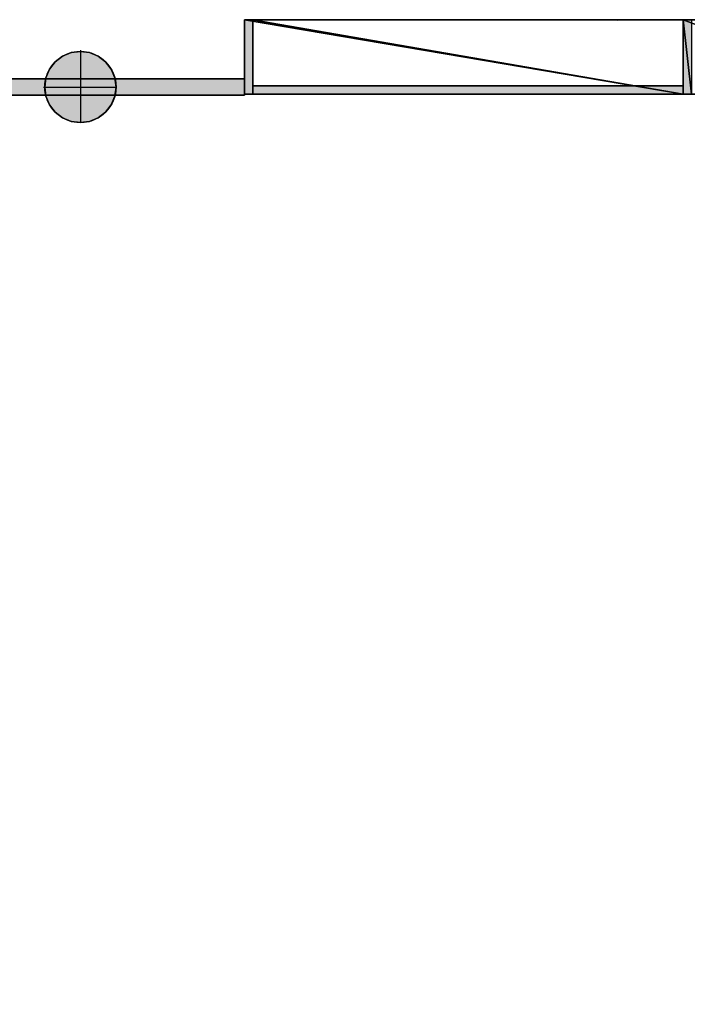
# Model space of a CAD drawing. Header units: inches. Extents: x 15 to 546804, y -66 to 267312.
# Tile 350 of 478: x 436100 to 440134, y 123509 to 129463. Entities that reach past the tile are written whole.
import ezdxf

# ---------------------------------------------------------------- set-up
doc = ezdxf.new("R2010")
doc.units = ezdxf.units.IN
doc.header["$MEASUREMENT"] = 0

msp = doc.modelspace()

# ---------------------------------------------------------------- hatches: boundary and pattern name
at = {"lineweight": 20}
h = msp.add_hatch(color=7, dxfattribs=at)
h.dxf.hatch_style = 1
h.paths.add_polyline_path([(437460.3, 129012.4), (437509.1, 129012.4), (437509.1, 129462.7), (437460.3, 129462.7)])
h = msp.add_hatch(color=7, dxfattribs=at)
h.dxf.hatch_style = 1
h.paths.add_polyline_path([(440109.1, 129011.7), (440159.1, 129011.7), (440159.1, 129462.7), (440109.1, 129462.7)])
h = msp.add_hatch(color=7, dxfattribs=at)
h.dxf.hatch_style = 1
h.paths.add_polyline_path([(436467.1, 129271.2), (436467.1, 129055.7), (436682.5, 129055.7, 0.414214)])
h.paths.add_polyline_path([(436467.1, 129271.2, 0.414214), (436251.7, 129055.7), (436467.1, 129055.7)])
h.paths.add_polyline_path([(436467.1, 129055.7), (436251.7, 129055.7, 0.414214), (436467.1, 128840.3)])
h.paths.add_polyline_path([(436682.5, 129055.7), (436467.1, 129055.7), (436467.1, 128840.3, 0.414214)])
h = msp.add_hatch(color=7, dxfattribs=at)
h.dxf.hatch_style = 1
h.paths.add_polyline_path([(436676.7, 129105.7, -0.058615), (436682.5, 129055.7, -0.058635), (436676.6, 129005.7), (437459.1, 129005.7), (437459.1, 129012.7), (437459.1, 129012.7), (437459.1, 129012.7), (437459.1, 129105.7)])
h.paths.add_polyline_path([(436257.6, 129105.7), (435194.1, 129105.7), (435194.1, 129005.7), (436257.6, 129005.7, -0.058635), (436251.7, 129055.7, -0.058615)])
h = msp.add_hatch(color=7, dxfattribs=at)
h.dxf.hatch_style = 1
h.paths.add_polyline_path([(437509.1, 129012.7), (440109.1, 129012.7), (440109.1, 129062.7), (437509.1, 129062.7)])

# ---------------------------------------------------------------- linework, layer by layer
at = {"color": 7}
for p, q in [((437459.1, 129462.7, 3000), (437459.1, 129462.7, 315.8)), ((440109.1, 129462.7, 3000), (437459.1, 129462.7, 3000)), ((437459.1, 129462.7, 315.8), (440109.1, 129462.7, 315.8)), ((437459.1, 129462.7, 3000), (437459.1, 129012.7, 3000)), ((437459.1, 129462.7, 315.8), (437459.1, 129012.7, 315.8)), ((440109.1, 129462.7, 2950), (437509.1, 129462.7, 2950)), ((437509.1, 129462.7, 365.8), (440109.1, 129462.7, 365.8)), ((437509.1, 129462.7, 2950), (437509.1, 129462.7, 365.8)), ((437509.1, 129462.7, 2950), (437509.1, 129012.7, 2950)), ((437509.1, 129462.7, 365.8), (437509.1, 129012.7, 365.8)), ((440109.1, 129462.7, 3000), (440109.1, 129462.7, 2950)), ((440109.1, 129462.7, 365.8), (440109.1, 129462.7, 315.8)), ((440109.1, 129462.7, 2950), (440109.1, 129012.7, 2950)), ((440109.1, 129462.7, 3000), (440109.1, 129012.7, 3000)), ((440109.1, 129462.7, 315.8), (440109.1, 129012.7, 315.8)), ((440109.1, 129462.7, 365.8), (440109.1, 129012.7, 365.8)), ((441309.1, 129462.7, 3000), (440109.1, 129462.7, 3000)), ((440109.1, 129462.7, 315.8), (440159.1, 129462.7, 315.8)), ((440109.1, 129462.7, 3000), (440109.1, 129462.7, 315.8)), ((440109.1, 129462.7, 3000), (440109.1, 129012.7, 3000)), ((440109.1, 129462.7, 315.8), (440109.1, 129012.7, 315.8)), ((436411.3, 129263.8, 0), (436411.3, 129263.8, 7000)), ((436467.1, 129278.7, 0), (436467.1, 129271.2, 0)), ((436467.1, 129271.2, 0), (436467.1, 129271.2, 7000)), ((436467.1, 129271.2, 0), (436467.1, 128840.3, 0)), ((436522.9, 129263.8, 0), (436522.9, 129263.8, 7000)), ((436314.8, 129208.1, 0), (436314.8, 129208.1, 7000)), ((436359.4, 129242.3, 0), (436359.4, 129242.3, 7000)), ((436574.8, 129242.3, 0), (436574.8, 129242.3, 7000)), ((436619.4, 129208.1, 0), (436619.4, 129208.1, 7000)), ((436280.5, 129163.4, 0), (436280.5, 129163.4, 7000)), ((436653.7, 129163.4, 0), (436653.7, 129163.4, 7000)), ((437459.1, 129105.7, 300), (435194.1, 129105.7, 300)), ((437459.1, 129105.7, 3000), (435194.1, 129105.7, 3000)), ((436259, 129111.5, 0), (436259, 129111.5, 7000)), ((436675.2, 129111.5, 0), (436675.2, 129111.5, 7000)), ((437459.1, 129005.7, 300), (437459.1, 129105.7, 300)), ((437459.1, 129005.7, 3000), (437459.1, 129105.7, 3000)), ((437459.1, 129105.7, 300), (437459.1, 129105.7, 3000)), ((436244.1, 129055.7, 0), (436251.7, 129055.7, 0)), ((436251.7, 129055.7, 0), (436251.7, 129055.7, 7000)), ((436251.7, 129055.7, 0), (436682.5, 129055.7, 0)), ((436682.5, 129055.7, 0), (436682.5, 129055.7, 7000)), ((440109.1, 129012.7, 3000), (437459.1, 129012.7, 3000)), ((437459.1, 129012.7, 3000), (437459.1, 129012.7, 315.8)), ((437459.1, 129012.7, 315.8), (440109.1, 129012.7, 315.8)), ((437509.1, 129062.7, 365.8), (440109.1, 129062.7, 365.8)), ((440109.1, 129062.7, 2950), (437509.1, 129062.7, 2950)), ((437509.1, 129062.7, 2950), (437509.1, 129062.7, 365.8)), ((440109.1, 129012.7, 2950), (437509.1, 129012.7, 2950)), ((437509.1, 129012.7, 365.8), (440109.1, 129012.7, 365.8)), ((437509.1, 129012.7, 2950), (437509.1, 129012.7, 365.8)), ((440109.1, 129062.7, 365.8), (440109.1, 129062.7, 2950)), ((440109.1, 129012.7, 3000), (440109.1, 129012.7, 2950)), ((440109.1, 129012.7, 365.8), (440109.1, 129012.7, 315.8)), ((441309.1, 129012.7, 3000), (440109.1, 129012.7, 3000)), ((440109.1, 129012.7, 3000), (440109.1, 129012.7, 315.8)), ((440109.1, 129012.7, 315.8), (440159.1, 129012.7, 315.8)), ((435194.1, 129005.7, 300), (437459.1, 129005.7, 300)), ((435194.1, 129005.7, 3000), (437459.1, 129005.7, 3000)), ((436259, 129000, 0), (436259, 129000, 7000)), ((436675.2, 129000, 0), (436675.2, 129000, 7000)), ((437459.1, 129005.7, 300), (437459.1, 129005.7, 3000)), ((436280.5, 128948, 0), (436280.5, 128948, 7000)), ((436314.8, 128903.4, 0), (436314.8, 128903.4, 7000)), ((436619.4, 128903.4, 0), (436619.4, 128903.4, 7000)), ((436653.7, 128948, 0), (436653.7, 128948, 7000)), ((436359.4, 128869.2, 0), (436359.4, 128869.2, 7000)), ((436411.3, 128847.6, 0), (436411.3, 128847.6, 7000)), ((436467.1, 128840.3, 0), (436467.1, 128840.3, 7000)), ((436522.9, 128847.6, 0), (436522.9, 128847.6, 7000)), ((436574.8, 128869.2, 0), (436574.8, 128869.2, 7000))]:
    msp.add_line(p, q, dxfattribs=at)
at = {"color": 7, "lineweight": 20}
for p, q in [((437509.1, 129462.7), (437460.3, 129462.7)), ((437460.3, 129462.7), (437460.3, 129012.4)), ((437509.1, 129012.4), (437509.1, 129462.7)), ((439715.1, 129455.7, 3000), (439715.1, 129455.7, 3800)), ((440159.1, 129462.7, 315.8), (440109.1, 129462.7, 315.8)), ((440109.1, 129462.7, 315.8), (440109.1, 129011.7, 315.8)), ((437460.3, 129012.4), (437509.1, 129012.4)), ((440109.1, 129062.7, 315.8), (437509.1, 129062.7, 315.8)), ((437509.1, 129062.7, 315.8), (437509.1, 129012.7, 315.8)), ((437509.1, 129012.7, 315.8), (440109.1, 129012.7, 315.8)), ((440109.1, 129012.7, 315.8), (440109.1, 129062.7, 315.8)), ((440109.1, 129011.7, 315.8), (440159.1, 129011.7, 315.8))]:
    msp.add_line(p, q, dxfattribs=at)
at = {"color": 7}
for centre in [(436467.1, 129055.7, 7000), (436467.1, 129055.7, 0)]:
    msp.add_circle(centre, 215.4, dxfattribs=at)
for points, invisible_edges in [([(436359.4, 129242.3, 7000), (436411.3, 129263.8, 0), (436359.4, 129242.3, 0)], 1), ([(436411.3, 129263.8, 0), (436359.4, 129242.3, 7000), (436411.3, 129263.8, 7000)], 1), ([(436359.4, 128869.2, 0), (436359.4, 129242.3, 0), (436411.3, 129263.8, 0)], 13), ([(436359.4, 128869.2, 0), (436411.3, 129263.8, 0), (436411.3, 128847.6, 0)], 3), ([(436359.4, 129242.3, 7000), (436411.3, 128847.6, 7000), (436411.3, 129263.8, 7000)], 3), ([(436411.3, 129263.8, 7000), (436467.1, 129271.2, 0), (436411.3, 129263.8, 0)], 1), ([(436467.1, 129271.2, 0), (436411.3, 129263.8, 7000), (436467.1, 129271.2, 7000)], 1), ([(436411.3, 128847.6, 0), (436411.3, 129263.8, 0), (436467.1, 129271.2, 0)], 13), ([(436411.3, 128847.6, 0), (436467.1, 129271.2, 0), (436467.1, 128840.3, 0)], 3), ([(436411.3, 129263.8, 7000), (436467.1, 128840.3, 7000), (436467.1, 129271.2, 7000)], 3), ([(436411.3, 129263.8, 7000), (436411.3, 128847.6, 7000), (436467.1, 128840.3, 7000)], 13), ([(436467.1, 129271.2, 7000), (436522.9, 129263.8, 0), (436467.1, 129271.2, 0)], 1), ([(436522.9, 129263.8, 0), (436467.1, 129271.2, 7000), (436522.9, 129263.8, 7000)], 1), ([(436467.1, 128840.3, 0), (436467.1, 129271.2, 0), (436522.9, 129263.8, 0)], 13), ([(436467.1, 129271.2, 7000), (436467.1, 128840.3, 7000), (436522.9, 128847.6, 7000)], 13), ([(436467.1, 129271.2, 7000), (436522.9, 128847.6, 7000), (436522.9, 129263.8, 7000)], 3), ([(436467.1, 128840.3, 0), (436522.9, 129263.8, 0), (436522.9, 128847.6, 0)], 3), ([(436522.9, 129263.8, 7000), (436574.8, 129242.3, 0), (436522.9, 129263.8, 0)], 1), ([(436574.8, 129242.3, 0), (436522.9, 129263.8, 7000), (436574.8, 129242.3, 7000)], 1), ([(436522.9, 128847.6, 0), (436522.9, 129263.8, 0), (436574.8, 129242.3, 0)], 13), ([(436522.9, 129263.8, 7000), (436522.9, 128847.6, 7000), (436574.8, 128869.2, 7000)], 13), ([(436522.9, 129263.8, 7000), (436574.8, 128869.2, 7000), (436574.8, 129242.3, 7000)], 3), ([(436280.5, 128948, 0), (436280.5, 129163.4, 0), (436314.8, 129208.1, 0)], 13), ([(436280.5, 128948, 0), (436314.8, 129208.1, 0), (436314.8, 128903.4, 0)], 3), ([(436314.8, 129208.1, 7000), (436280.5, 129163.4, 0), (436280.5, 129163.4, 7000)], 1), ([(436280.5, 129163.4, 0), (436314.8, 129208.1, 7000), (436314.8, 129208.1, 0)], 1), ([(436280.5, 129163.4, 7000), (436314.8, 128903.4, 7000), (436314.8, 129208.1, 7000)], 3), ([(436314.8, 128903.4, 0), (436314.8, 129208.1, 0), (436359.4, 129242.3, 0)], 13), ([(436314.8, 128903.4, 0), (436359.4, 129242.3, 0), (436359.4, 128869.2, 0)], 3), ([(436314.8, 129208.1, 7000), (436359.4, 129242.3, 0), (436314.8, 129208.1, 0)], 1), ([(436359.4, 129242.3, 0), (436314.8, 129208.1, 7000), (436359.4, 129242.3, 7000)], 1), ([(436314.8, 129208.1, 7000), (436359.4, 128869.2, 7000), (436359.4, 129242.3, 7000)], 3), ([(436314.8, 129208.1, 7000), (436314.8, 128903.4, 7000), (436359.4, 128869.2, 7000)], 13), ([(436359.4, 129242.3, 7000), (436359.4, 128869.2, 7000), (436411.3, 128847.6, 7000)], 13), ([(436522.9, 128847.6, 0), (436574.8, 129242.3, 0), (436574.8, 128869.2, 0)], 3), ([(436574.8, 129242.3, 7000), (436619.4, 129208.1, 0), (436574.8, 129242.3, 0)], 1), ([(436619.4, 129208.1, 0), (436574.8, 129242.3, 7000), (436619.4, 129208.1, 7000)], 1), ([(436574.8, 128869.2, 0), (436574.8, 129242.3, 0), (436619.4, 129208.1, 0)], 13), ([(436574.8, 129242.3, 7000), (436574.8, 128869.2, 7000), (436619.4, 128903.4, 7000)], 13), ([(436574.8, 129242.3, 7000), (436619.4, 128903.4, 7000), (436619.4, 129208.1, 7000)], 3), ([(436574.8, 128869.2, 0), (436619.4, 129208.1, 0), (436619.4, 128903.4, 0)], 3), ([(436619.4, 129208.1, 0), (436653.7, 129163.4, 7000), (436653.7, 129163.4, 0)], 1), ([(436653.7, 129163.4, 7000), (436619.4, 129208.1, 0), (436619.4, 129208.1, 7000)], 1), ([(436619.4, 128903.4, 0), (436619.4, 129208.1, 0), (436653.7, 129163.4, 0)], 13), ([(436619.4, 129208.1, 7000), (436619.4, 128903.4, 7000), (436653.7, 128948, 7000)], 13), ([(436619.4, 129208.1, 7000), (436653.7, 128948, 7000), (436653.7, 129163.4, 7000)], 3), ([(436259, 129000, 0), (436259, 129111.5, 0), (436280.5, 129163.4, 0)], 13), ([(436259, 129000, 0), (436280.5, 129163.4, 0), (436280.5, 128948, 0)], 3), ([(436280.5, 129163.4, 7000), (436259, 129111.5, 0), (436259, 129111.5, 7000)], 1), ([(436259, 129111.5, 0), (436280.5, 129163.4, 7000), (436280.5, 129163.4, 0)], 1), ([(436259, 129111.5, 7000), (436280.5, 128948, 7000), (436280.5, 129163.4, 7000)], 3), ([(436280.5, 129163.4, 7000), (436280.5, 128948, 7000), (436314.8, 128903.4, 7000)], 13), ([(436619.4, 128903.4, 0), (436653.7, 129163.4, 0), (436653.7, 128948, 0)], 3), ([(436653.7, 129163.4, 0), (436675.2, 129111.5, 7000), (436675.2, 129111.5, 0)], 1), ([(436675.2, 129111.5, 7000), (436653.7, 129163.4, 0), (436653.7, 129163.4, 7000)], 1), ([(436653.7, 128948, 0), (436653.7, 129163.4, 0), (436675.2, 129111.5, 0)], 13), ([(436653.7, 129163.4, 7000), (436653.7, 128948, 7000), (436675.2, 129000, 7000)], 13), ([(436653.7, 129163.4, 7000), (436675.2, 129000, 7000), (436675.2, 129111.5, 7000)], 3), ([(435194.1, 129105.7, 300), (437459.1, 129105.7, 3000), (437459.1, 129105.7, 300)], 1), ([(437459.1, 129105.7, 3000), (435194.1, 129105.7, 300), (435194.1, 129105.7, 3000)], 1), ([(435194.1, 129005.7, 3000), (437459.1, 129105.7, 3000), (435194.1, 129105.7, 3000)], 1), ([(437459.1, 129105.7, 3000), (435194.1, 129005.7, 3000), (437459.1, 129005.7, 3000)], 1), ([(437459.1, 129105.7, 300), (435194.1, 129005.7, 300), (435194.1, 129105.7, 300)], 1), ([(435194.1, 129005.7, 300), (437459.1, 129105.7, 300), (437459.1, 129005.7, 300)], 1), ([(436259, 129111.5, 0), (436259, 129000, 0), (436251.7, 129055.7, 0)], 1), ([(436259, 129111.5, 7000), (436251.7, 129055.7, 0), (436251.7, 129055.7, 7000)], 1), ([(436251.7, 129055.7, 0), (436259, 129111.5, 7000), (436259, 129111.5, 0)], 1), ([(436259, 129000, 7000), (436259, 129111.5, 7000), (436251.7, 129055.7, 7000)], 1), ([(436259, 129111.5, 7000), (436259, 129000, 7000), (436280.5, 128948, 7000)], 13), ([(436653.7, 128948, 0), (436675.2, 129111.5, 0), (436675.2, 129000, 0)], 3), ([(436675.2, 129111.5, 0), (436682.5, 129055.7, 7000), (436682.5, 129055.7, 0)], 1), ([(436682.5, 129055.7, 7000), (436675.2, 129111.5, 0), (436675.2, 129111.5, 7000)], 1), ([(436675.2, 129000, 0), (436675.2, 129111.5, 0), (436682.5, 129055.7, 0)], 1), ([(436675.2, 129111.5, 7000), (436675.2, 129000, 7000), (436682.5, 129055.7, 7000)], 1), ([(437459.1, 129105.7, 300), (437459.1, 129005.7, 3000), (437459.1, 129005.7, 300)], 1), ([(437459.1, 129005.7, 3000), (437459.1, 129105.7, 300), (437459.1, 129105.7, 3000)], 1), ([(436251.7, 129055.7, 7000), (436259, 129000, 0), (436259, 129000, 7000)], 1), ([(436259, 129000, 0), (436251.7, 129055.7, 7000), (436251.7, 129055.7, 0)], 1), ([(436682.5, 129055.7, 0), (436675.2, 129000, 7000), (436675.2, 129000, 0)], 1), ([(436675.2, 129000, 7000), (436682.5, 129055.7, 0), (436682.5, 129055.7, 7000)], 1), ([(437459.1, 129005.7, 3000), (435194.1, 129005.7, 300), (437459.1, 129005.7, 300)], 1), ([(435194.1, 129005.7, 300), (437459.1, 129005.7, 3000), (435194.1, 129005.7, 3000)], 1), ([(436259, 129000, 7000), (436280.5, 128948, 0), (436280.5, 128948, 7000)], 1), ([(436280.5, 128948, 0), (436259, 129000, 7000), (436259, 129000, 0)], 1), ([(436675.2, 129000, 0), (436653.7, 128948, 7000), (436653.7, 128948, 0)], 1), ([(436653.7, 128948, 7000), (436675.2, 129000, 0), (436675.2, 129000, 7000)], 1), ([(436280.5, 128948, 7000), (436314.8, 128903.4, 0), (436314.8, 128903.4, 7000)], 1), ([(436314.8, 128903.4, 0), (436280.5, 128948, 7000), (436280.5, 128948, 0)], 1), ([(436359.4, 128869.2, 7000), (436314.8, 128903.4, 0), (436359.4, 128869.2, 0)], 1), ([(436314.8, 128903.4, 0), (436359.4, 128869.2, 7000), (436314.8, 128903.4, 7000)], 1), ([(436619.4, 128903.4, 7000), (436574.8, 128869.2, 0), (436619.4, 128903.4, 0)], 1), ([(436574.8, 128869.2, 0), (436619.4, 128903.4, 7000), (436574.8, 128869.2, 7000)], 1), ([(436653.7, 128948, 0), (436619.4, 128903.4, 7000), (436619.4, 128903.4, 0)], 1), ([(436619.4, 128903.4, 7000), (436653.7, 128948, 0), (436653.7, 128948, 7000)], 1), ([(436411.3, 128847.6, 7000), (436359.4, 128869.2, 0), (436411.3, 128847.6, 0)], 1), ([(436359.4, 128869.2, 0), (436411.3, 128847.6, 7000), (436359.4, 128869.2, 7000)], 1), ([(436467.1, 128840.3, 7000), (436411.3, 128847.6, 0), (436467.1, 128840.3, 0)], 1), ([(436411.3, 128847.6, 0), (436467.1, 128840.3, 7000), (436411.3, 128847.6, 7000)], 1), ([(436522.9, 128847.6, 7000), (436467.1, 128840.3, 0), (436522.9, 128847.6, 0)], 1), ([(436467.1, 128840.3, 0), (436522.9, 128847.6, 7000), (436467.1, 128840.3, 7000)], 1), ([(436574.8, 128869.2, 7000), (436522.9, 128847.6, 0), (436574.8, 128869.2, 0)], 1), ([(436522.9, 128847.6, 0), (436574.8, 128869.2, 7000), (436522.9, 128847.6, 7000)], 1)]:
    msp.add_3dface(points, dxfattribs=dict(at, invisible_edges=invisible_edges))
at = {"color": 7, "lineweight": 20}
for points, invisible_edges in [([(437267.1, 121855.7, 300), (430517.1, 125705.7, 300), (430517.1, 129105.7, 300)], 13), ([(437267.1, 121855.7, 300), (442517.1, 129105.7, 300), (437267.1, 107455.7, 300)], 3), ([(437267.1, 107455.7, 300), (442517.1, 129105.7, 300), (442517.1, 127254.3, 300)], 13), ([(442517.1, 127254.3, 300), (450267.1, 107455.7, 300), (437267.1, 107455.7, 300)], 13), ([(416042.1, 121855.7, 300), (417217.1, 125905.7, 300), (437267.1, 121855.7, 300)], 3), ([(437267.1, 121855.7, 300), (420824.2, 125705.7, 300), (430517.1, 125705.7, 300)], 13)]:
    msp.add_3dface(points, dxfattribs=dict(at, invisible_edges=invisible_edges))

# ---------------------------------------------------------------- meshes
at = {"color": 7}
mesh = msp.add_polyface(dxfattribs=at)
corners = [(440109.1, 129462.7, 365.8), (437509.1, 129462.7, 365.8), (440109.1, 129462.7, 315.8), (437459.1, 129462.7, 315.8), (437459.1, 129462.7, 3000), (437509.1, 129462.7, 2950), (440109.1, 129462.7, 2950), (440109.1, 129462.7, 3000)]
mesh.append_faces([[corners[k] for k in face] for face in [(2, 1, 0)]], dxfattribs={"vtx0": -1, "color": 7})
mesh.append_faces([[corners[k] for k in face] for face in [(4, 1, 3)]], dxfattribs={"vtx0": -1, "vtx1": -1, "color": 7})
mesh.append_faces([[corners[k] for k in face] for face in [(7, 6, 4)]], dxfattribs={"vtx1": -1, "color": 7})
mesh.append_faces([[corners[k] for k in face] for face in [(2, 3, 1), (5, 1, 4), (6, 5, 4)]], dxfattribs={"vtx1": -1, "vtx2": -1, "color": 7})
mesh = msp.add_polyface(dxfattribs=at)
corners = [(437459.1, 129462.7, 3000), (440109.1, 129012.7, 3000), (437459.1, 129012.7, 3000), (440109.1, 129462.7, 3000)]
mesh.append_faces([[corners[k] for k in face] for face in [(2, 1, 0), (3, 0, 1)]], dxfattribs={"vtx1": -1, "color": 7})
mesh = msp.add_polyface(dxfattribs=at)
corners = [(437459.1, 129462.7, 3000), (437459.1, 129012.7, 315.8), (437459.1, 129462.7, 315.8), (437459.1, 129012.7, 3000)]
mesh.append_faces([[corners[k] for k in face] for face in [(2, 1, 0), (3, 0, 1)]], dxfattribs={"vtx1": -1, "color": 7})
mesh = msp.add_polyface(dxfattribs=at)
corners = [(440109.1, 129012.7, 315.8), (437459.1, 129462.7, 315.8), (437459.1, 129012.7, 315.8), (440109.1, 129462.7, 315.8)]
mesh.append_faces([[corners[k] for k in face] for face in [(2, 1, 0), (3, 0, 1)]], dxfattribs={"vtx1": -1, "color": 7})
mesh = msp.add_polyface(dxfattribs=at)
corners = [(440109.1, 129012.7, 2950), (437509.1, 129462.7, 2950), (437509.1, 129012.7, 2950), (440109.1, 129462.7, 2950)]
mesh.append_faces([[corners[k] for k in face] for face in [(2, 1, 0), (3, 0, 1)]], dxfattribs={"vtx1": -1, "color": 7})
mesh = msp.add_polyface(dxfattribs=at)
corners = [(437509.1, 129462.7, 365.8), (440109.1, 129012.7, 365.8), (437509.1, 129012.7, 365.8), (440109.1, 129462.7, 365.8)]
mesh.append_faces([[corners[k] for k in face] for face in [(2, 1, 0), (3, 0, 1)]], dxfattribs={"vtx1": -1, "color": 7})
mesh = msp.add_polyface(dxfattribs=at)
corners = [(437509.1, 129012.7, 365.8), (437509.1, 129462.7, 2950), (437509.1, 129462.7, 365.8), (437509.1, 129012.7, 2950)]
mesh.append_faces([[corners[k] for k in face] for face in [(2, 1, 0), (3, 0, 1)]], dxfattribs={"vtx1": -1, "color": 7})
mesh = msp.add_polyface(dxfattribs=at)
corners = [(440109.1, 129012.7, 315.8), (440109.1, 129462.7, 365.8), (440109.1, 129462.7, 315.8), (440109.1, 129012.7, 365.8)]
mesh.append_faces([[corners[k] for k in face] for face in [(2, 1, 0), (3, 0, 1)]], dxfattribs={"vtx1": -1, "color": 7})
mesh = msp.add_polyface(dxfattribs=at)
corners = [(441309.1, 129462.7, 3000), (441259.1, 129462.7, 315.8), (441309.1, 129462.7, 315.8), (441259.1, 129462.7, 2950), (440159.1, 129462.7, 2950), (440109.1, 129462.7, 3000), (440109.1, 129462.7, 315.8), (440159.1, 129462.7, 315.8)]
mesh.append_faces([[corners[k] for k in face] for face in [(3, 0, 1), (4, 0, 3), (5, 4, 6)]], dxfattribs={"vtx0": -1, "vtx1": -1, "color": 7})
mesh.append_faces([[corners[k] for k in face] for face in [(2, 1, 0), (7, 6, 4)]], dxfattribs={"vtx1": -1, "color": 7})
mesh.append_faces([[corners[k] for k in face] for face in [(5, 0, 4)]], dxfattribs={"vtx1": -1, "vtx2": -1, "color": 7})
mesh = msp.add_polyface(dxfattribs=at)
corners = [(440109.1, 129462.7, 3000), (441309.1, 129012.7, 3000), (440109.1, 129012.7, 3000), (441309.1, 129462.7, 3000)]
mesh.append_faces([[corners[k] for k in face] for face in [(2, 1, 0), (3, 0, 1)]], dxfattribs={"vtx1": -1, "color": 7})
mesh = msp.add_polyface(dxfattribs=at)
corners = [(440109.1, 129012.7, 3000), (440109.1, 129462.7, 315.8), (440109.1, 129462.7, 3000), (440109.1, 129012.7, 315.8)]
mesh.append_faces([[corners[k] for k in face] for face in [(2, 1, 0), (3, 0, 1)]], dxfattribs={"vtx1": -1, "color": 7})
mesh = msp.add_polyface(dxfattribs=at)
corners = [(440159.1, 129012.7, 315.8), (440109.1, 129462.7, 315.8), (440109.1, 129012.7, 315.8), (440159.1, 129462.7, 315.8)]
mesh.append_faces([[corners[k] for k in face] for face in [(2, 1, 0), (3, 0, 1)]], dxfattribs={"vtx1": -1, "color": 7})
mesh = msp.add_polyface(dxfattribs=at)
corners = [(440109.1, 129462.7, 2950), (440109.1, 129012.7, 3000), (440109.1, 129462.7, 3000), (440109.1, 129012.7, 2950)]
mesh.append_faces([[corners[k] for k in face] for face in [(2, 1, 0), (3, 0, 1)]], dxfattribs={"vtx1": -1, "color": 7})
mesh = msp.add_polyface(dxfattribs=at)
corners = [(437459.1, 129012.7, 315.8), (437509.1, 129012.7, 365.8), (440109.1, 129012.7, 315.8), (437459.1, 129012.7, 3000), (437509.1, 129012.7, 2950), (440109.1, 129012.7, 2950), (440109.1, 129012.7, 3000), (440109.1, 129012.7, 365.8)]
mesh.append_faces([[corners[k] for k in face] for face in [(1, 2, 7)]], dxfattribs={"vtx0": -1, "color": 7})
mesh.append_faces([[corners[k] for k in face] for face in [(2, 1, 0), (4, 3, 1), (5, 3, 4)]], dxfattribs={"vtx0": -1, "vtx1": -1, "color": 7})
mesh.append_faces([[corners[k] for k in face] for face in [(6, 3, 5)]], dxfattribs={"vtx1": -1, "color": 7})
mesh.append_faces([[corners[k] for k in face] for face in [(3, 0, 1)]], dxfattribs={"vtx1": -1, "vtx2": -1, "color": 7})
mesh = msp.add_polyface(dxfattribs=at)
corners = [(440109.1, 129062.7, 365.8), (437509.1, 129062.7, 2950), (437509.1, 129062.7, 365.8), (440109.1, 129062.7, 2950)]
mesh.append_faces([[corners[k] for k in face] for face in [(2, 1, 0), (3, 0, 1)]], dxfattribs={"vtx1": -1, "color": 7})
mesh = msp.add_polyface(dxfattribs=at)
corners = [(440109.1, 129012.7, 3000), (440159.1, 129012.7, 315.8), (440109.1, 129012.7, 315.8), (440159.1, 129012.7, 2950), (441259.1, 129012.7, 315.8), (441309.1, 129012.7, 3000), (441309.1, 129012.7, 315.8), (441259.1, 129012.7, 2950)]
mesh.append_faces([[corners[k] for k in face] for face in [(3, 0, 1), (0, 3, 5)]], dxfattribs={"vtx0": -1, "vtx1": -1, "color": 7})
mesh.append_faces([[corners[k] for k in face] for face in [(2, 1, 0), (6, 5, 4)]], dxfattribs={"vtx1": -1, "color": 7})
mesh.append_faces([[corners[k] for k in face] for face in [(7, 4, 5), (3, 7, 5)]], dxfattribs={"vtx1": -1, "vtx2": -1, "color": 7})

doc.saveas('drawing.dxf')
